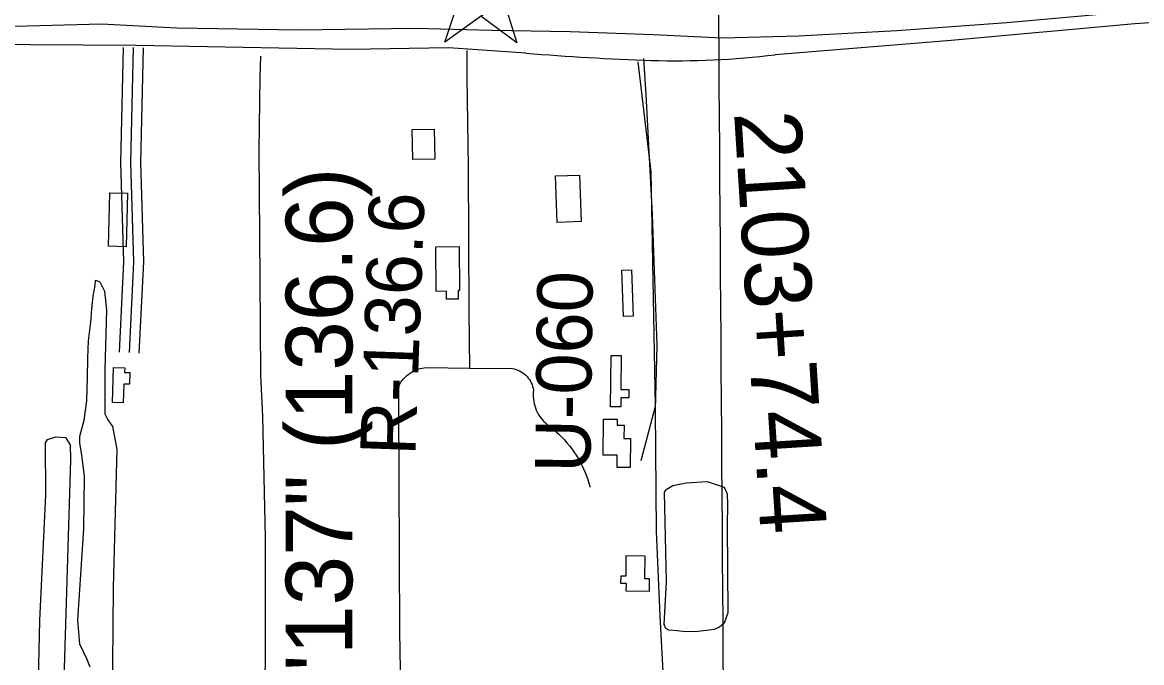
# Model space of a CAD drawing. Extents: x 3508733 to 3546731, y 546897 to 572481.
# Drawn here: x 3532902 to 3534583, y 560993 to 561954 of the extents above; entities that cross this region are included whole.
import ezdxf

# ---------------------------------------------------------------- set-up
doc = ezdxf.new("R2010")
doc.units = 0
for name, color, linetype in [('V-BLDG-OTLN', 7, 'Continuous'), ('V-CHAN-NAID', 7, 'Continuous'), ('V-DTCH-CNTR', 7, 'Continuous'), ('V-GRID-MAJR', 7, 'Continuous'), ('V-LEVE-TOET', 7, 'Continuous'), ('V-RIVR-RANG-IDEN', 7, 'Continuous'), ('V-ROAD-CNTR', 7, 'Continuous'), ('V-SITE-VEGE', 7, 'Continuous'), ('V-SURV-IDEN', 7, 'Continuous')]:
    doc.layers.add(name, color=color, linetype=linetype)

msp = doc.modelspace()

# ---------------------------------------------------------------- linework, layer by layer
at = {"layer": 'V-BLDG-OTLN'}
for points in [[(3533520.6920000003, 561793.508), (3533521.413, 561748.854), (3533488.4220000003, 561748.319), (3533487.701, 561792.976)], [(3533741.36, 561654.969), (3533705.506, 561653.571), (3533702.7800000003, 561723.448), (3533738.632, 561724.845)], [(3533060.0810000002, 561697.5920000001), (3533058.092, 561617.237), (3533031.507, 561617.894), (3533033.4960000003, 561698.25)], [(3533523.511, 561550.257), (3533523.015, 561617.237), (3533558.163, 561617.497), (3533558.65, 561551.6460000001), (3533556.467, 561551.629), (3533556.563, 561538.536), (3533539.313, 561538.409), (3533539.225, 561550.3740000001)], [(3533816.995, 561582.527), (3533819.2290000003, 561513.18), (3533804.887, 561512.7170000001), (3533802.6550000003, 561582.0650000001)], [(3533801.59, 561454.022), (3533801.072, 561402.916), (3533812.819, 561402.797), (3533812.694, 561390.435), (3533800.951, 561390.554), (3533800.8140000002, 561376.982), (3533785.536, 561377.14), (3533786.318, 561454.177)], [(3533054.441, 561411.263), (3533053.765, 561383.177), (3533037.6180000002, 561383.566), (3533038.88, 561436.018), (3533055.87, 561435.608), (3533055.7060000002, 561428.7880000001), (3533063.481, 561428.604), (3533063.057, 561411.057)], [(3533815.598, 561329.331), (3533815.156, 561285.86), (3533795.184, 561286.063), (3533795.37, 561304.274), (3533774.223, 561304.491), (3533774.771, 561358.534), (3533795.3310000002, 561358.3250000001), (3533795.241, 561349.512), (3533805.815, 561349.406), (3533805.612, 561329.434)], [(3533808.805, 561123.1900000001), (3533809.114, 561153.738), (3533836.723, 561153.457), (3533836.379, 561119.385), (3533843.429, 561119.3150000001), (3533843.232, 561099.935), (3533809.159, 561100.281), (3533809.278, 561112.022), (3533801.056, 561112.106), (3533801.168, 561123.268)]]:
    msp.add_lwpolyline(points, close=True, dxfattribs=at)
at = {"layer": 'V-CHAN-NAID'}
for points in [[(3533598.6890000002, 561968.6490000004), (3533536.486, 561924.1270000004), (3533557.612, 561987.6100000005), (3533565.329, 561981.9200000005), (3533565.964, 561980.9560000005), (3533567.347, 561979.0970000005), (3533568.56, 561977.6810000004), (3533570.026, 561976.1780000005), (3533571.415, 561974.9270000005), (3533572.869, 561973.7710000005), (3533574.272, 561972.7840000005), (3533575.95, 561971.7480000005), (3533577.664, 561970.8370000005), (3533579.455, 561970.0260000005), (3533580.901, 561969.4700000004), (3533582.529, 561968.9410000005), (3533584.755, 561968.3770000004), (3533586.287, 561968.0900000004), (3533588.312, 561967.8330000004), (3533589.849, 561967.7290000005), (3533591.71, 561967.7070000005), (3533593.399, 561967.7850000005), (3533595.109, 561967.9610000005), (3533597.011, 561968.2720000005)], [(3533616.72, 561981.5550000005), (3533624.5160000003, 561987.1360000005), (3533644.74, 561923.3590000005), (3533590.892, 561963.0690000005), (3533598.6890000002, 561968.6490000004), (3533600.355, 561969.1250000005), (3533601.967, 561969.6850000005), (3533604.125, 561970.5990000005), (3533605.86, 561971.4830000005), (3533607.7260000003, 561972.5970000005), (3533609.465, 561973.8090000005), (3533611.017, 561975.0540000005), (3533612.304, 561976.2220000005), (3533613.688, 561977.6420000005), (3533614.892, 561979.0440000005), (3533616.011, 561980.5160000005)]]:
    msp.add_lwpolyline(points, close=True, dxfattribs=at)
at = {"layer": 'V-DTCH-CNTR'}
for points in [[(3533256.673, 559066.721), (3533259.454, 559273.074), (3533259.759, 559291.629), (3533258.606, 559467.3), (3533256.066, 559679.997), (3533255.991, 559903.831), (3533255.515, 560088.309), (3533258.022, 560277.456), (3533259.306, 560403.875), (3533261.162, 560586.444), (3533264.473, 560796.732), (3533267.144, 561001.7390000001), (3533267.1950000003, 561180.335), (3533263.171, 561362.4990000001), (3533260.2770000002, 561424.803), (3533259.396, 561569.334), (3533257.824, 561761.459), (3533259.532, 561871.889), (3533260.437, 561903.14)], [(3533467.223, 561408.14), (3533468.79, 561411.026), (3533470.543, 561413.803), (3533472.472, 561416.461), (3533474.5670000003, 561418.991), (3533476.824, 561421.377), (3533479.231, 561423.613), (3533481.776, 561425.688), (3533484.451, 561427.5920000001), (3533487.245, 561429.323), (3533490.142, 561430.865), (3533493.137, 561432.219), (3533496.211, 561433.3740000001), (3533499.352, 561434.326), (3533502.551, 561435.076), (3533505.791, 561435.6140000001), (3533509.06, 561435.944), (3533573.861, 561435.289), (3533638.024, 561434.639), (3533640.8000000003, 561434.013), (3533643.525, 561433.189), (3533646.184, 561432.172), (3533648.762, 561430.9670000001), (3533651.248, 561429.581), (3533653.628, 561428.018), (3533655.8910000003, 561426.292), (3533658.023, 561424.408), (3533660.0160000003, 561422.3740000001), (3533661.857, 561420.203), (3533663.538, 561417.905), (3533665.052, 561415.495), (3533666.387, 561412.982), (3533667.54, 561410.379), (3533668.503, 561407.7000000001), (3533669.273, 561404.96), (3533669.842, 561402.17), (3533669.502, 561398.787), (3533669.363, 561395.389), (3533669.426, 561391.99), (3533669.691, 561388.6), (3533670.156, 561385.231), (3533670.819, 561381.895), (3533671.679, 561378.604), (3533672.734, 561375.37), (3533673.975, 561372.206), (3533675.407, 561369.12), (3533677.014, 561366.1240000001), (3533678.798, 561363.23), (3533680.752, 561360.444), (3533682.865, 561357.782), (3533685.1350000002, 561355.251), (3533687.5470000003, 561352.857), (3533690.099, 561350.612), (3533694.7600000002, 561347.137), (3533699.299, 561343.505), (3533703.708, 561339.7170000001), (3533707.984, 561335.778), (3533712.1210000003, 561331.6950000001), (3533716.115, 561327.4720000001), (3533719.961, 561323.111), (3533723.653, 561318.62), (3533727.188, 561314.004), (3533730.561, 561309.269), (3533733.771, 561304.419), (3533736.808, 561299.463), (3533739.673, 561294.405), (3533742.362, 561289.25), (3533744.8710000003, 561284.005), (3533747.1950000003, 561278.676), (3533749.335, 561273.269), (3533751.287, 561267.795), (3533753.048, 561262.253), (3533754.617, 561256.656)], [(3533480.961, 560362.849), (3533476.39, 560492.264), (3533473.924, 560752.598), (3533468.987, 561039.615), (3533467.75, 561382.653), (3533467.223, 561408.14)]]:
    msp.add_lwpolyline(points, dxfattribs=at)
at = {"layer": 'V-GRID-MAJR'}
msp.add_spline([(3534014.4590000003, 552440.283), (3533972.165, 558498.1140000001), (3533929.85, 564559.029), (3533887.535, 570619.961), (3533887.514, 570623.028)], degree=3, dxfattribs=at)
at = {"layer": 'V-LEVE-TOET'}
msp.add_lwpolyline([(3532872.359, 561947.79), (3533020.8000000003, 561951.806), (3533134.126, 561945.955), (3533317.392, 561942.9180000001), (3533491.312, 561945.263), (3533607.137, 561942.443), (3533724.61, 561940.073), (3533849.702, 561935.867), (3533953.048, 561930.704), (3534068.225, 561933.647), (3534215.177, 561941.552), (3534380.3880000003, 561953.857), (3534559.733, 561969.661)], dxfattribs=at)
at = {"layer": 'V-ROAD-CNTR'}
for points in [[(3535412.833136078, 562021.112931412), (3534946.5720686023, 561976.3210209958), (3534572.8648160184, 561951.6740702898), (3534297.180367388, 561926.9031198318), (3534032.8058961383, 561905.438162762)], [(3533658.4446448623, 561907.863157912), (3533541.906877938, 561915.521142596), (3533395.0251717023, 561913.317147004), (3533072.558816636, 561919.4021348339), (3532755.8014501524, 561921.303131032), (3532456.122049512, 561927.6211183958), (3532040.3188811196, 561932.9481077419), (3531791.688378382, 561935.297103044), (3531484.6499924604, 561944.2940850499), (3531204.36055304, 561943.2210871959), (3531039.6408824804, 561945.3050830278)], [(3533047.8558660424, 561459.08505547), (3533054.44685286, 561594.7567841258), (3533050.240861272, 561743.558486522), (3533054.027853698, 561916.4671407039)], [(3533062.8378360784, 561458.357056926), (3533069.45682284, 561594.60478443), (3533065.2458312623, 561743.6064864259), (3533069.0238237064, 561916.1391413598)], [(3533077.8198061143, 561457.629058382), (3533084.46679282, 561594.4527847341), (3533080.2508012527, 561743.65448633), (3533084.019793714, 561915.811142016)], [(3533569.435519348, 561911.8652931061), (3533569.642, 561871.083), (3533571.417, 561736.596), (3533572.7630000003, 561520.5750000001), (3533573.861, 561435.289)], [(3533831.557298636, 561296.3463809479), (3533852.741256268, 561378.2492171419), (3533846.2742692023, 561729.6625143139), (3533827.0093077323, 561894.6781842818)], [(3533834.755239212, 561899.9108060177), (3533838.233, 561845.937), (3533848.149, 561665.478), (3533854.973, 561469.775), (3533852.223, 561372.28), (3533853.896, 561190.1410000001), (3533859.657, 561063.183), (3533867.0500000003, 560923.85)]]:
    msp.add_lwpolyline(points, dxfattribs=at)
for centre, radius, start, end in [((3533965.4221444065, 565586.4774328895), 3691.4005701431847, 265.22977389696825, 268.15567111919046), ((3533885.7434882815, 563090.4982560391), 1194.1502319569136, 268.1223717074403, 277.0740661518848)]:
    msp.add_arc(centre, radius, start, end, dxfattribs=at)
at = {"layer": 'V-SITE-VEGE'}
msp.add_lwpolyline([(3533003.904, 560986.299), (3532999.335, 560998.071), (3532988.4250000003, 561021.05), (3532985.272, 561056.8470000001), (3532994.287, 561193.954), (3532995.671, 561272.507), (3532991.309, 561304.8), (3532988.557, 561322.417), (3532988.663, 561332.971), (3532994.77, 561356.948), (3532999.171, 561386.219), (3533000.107, 561420.801), (3533000.406, 561450.116), (3533001.254, 561475.905), (3533005.061, 561504.009), (3533006.434, 561523.93), (3533008.389, 561543.259), (3533011.482, 561559.059), (3533012.1520000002, 561567.262), (3533018.576, 561564.849), (3533025.468, 561550.708), (3533028.693, 561521.946), (3533026.031, 561432.851), (3533025.943, 561366.599), (3533030.545, 561357.757), (3533037.477, 561347.718), (3533044.168, 561313.6460000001), (3533038.542, 561106.144), (3533036.771, 560873.979)], dxfattribs=at)
for points in [[(3532911.025, 560443.135), (3532918.6240000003, 560671.725), (3532925.044, 560899.7390000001), (3532928.392, 561056.253), (3532937.344, 561244.958), (3532936.965, 561322.941), (3532939.949, 561328.188), (3532952.3030000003, 561332.1680000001), (3532966.95, 561330.8470000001), (3532973.876, 561320.2220000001), (3532974.231, 561297.352), (3532965.193, 560984.933), (3532962.477, 560717.6), (3532964.699, 560532.299), (3532960.9450000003, 560451.4230000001), (3532954.33, 560435.074), (3532941.397, 560431.689), (3532927.309, 560430.073), (3532917.952, 560432.512), (3532914.47, 560436.0650000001), (3532912.156, 560439.0210000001)], [(3533866.7060000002, 561249.005), (3533868.4960000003, 561251.915), (3533869.094, 561253.084), (3533879.119, 561258.845), (3533899.093, 561262.747), (3533930.776, 561264.77), (3533955.903, 561256.306), (3533960.49, 561246.2930000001), (3533960.91, 561229.87), (3533960.599, 561199.386), (3533961.613, 561068.037), (3533956.1750000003, 561052.263), (3533949.0810000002, 561046.4720000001), (3533940.838, 561043.037), (3533929.68, 561041.393), (3533916.765, 561039.764), (3533897.998, 561039.3690000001), (3533885.697, 561040.666), (3533872.813, 561041.97), (3533868.734, 561044.356), (3533865.858, 561050.248), (3533869.446, 561114.709)]]:
    msp.add_lwpolyline(points, close=True, dxfattribs=at)

# ---------------------------------------------------------------- texts
at = {"layer": 'V-CHAN-NAID'}
msp.add_text('CALIFORNIA "137" (136.6)', height=100.00000200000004, rotation=90.00000000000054, dxfattribs=at).set_placement((3533397.652789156, 560117.5143993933))
at = {"layer": 'V-RIVR-RANG-IDEN'}
for s, height, rotation, p in [('R-136.6', 82.99999800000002, 87.96367365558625, (3533492.225, 561303.039)), ('U-060', 83, 89.27532571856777, (3533755.0145054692, 561277.8633889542))]:
    msp.add_text(s, height=height, rotation=rotation, dxfattribs=at).set_placement(p)
at = {"layer": 'V-SURV-IDEN'}
msp.add_text('2103+74.4', height=99.99999999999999, rotation=273.6119541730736, dxfattribs=at).set_placement((3533970.9098073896, 561818.4873806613))

doc.saveas('drawing.dxf')
